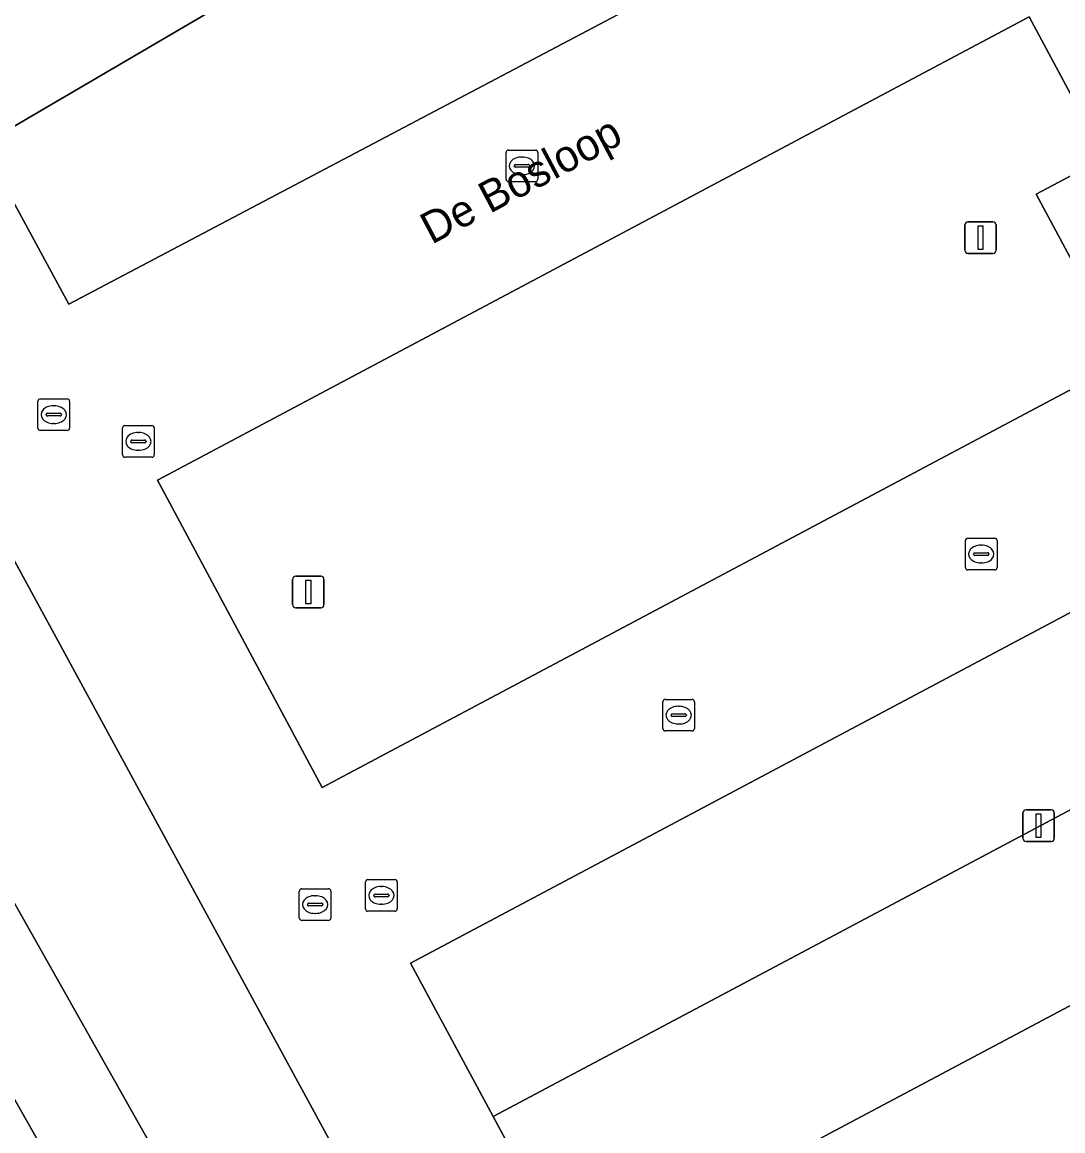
# Model space of a CAD drawing. Extents: x 161087 to 161926, y 382572 to 383873.
# Drawn here: x 161611.57 to 161644.47, y 383344.75 to 383379.81 of the extents above; entities that cross this region are included whole.
import ezdxf

# ---------------------------------------------------------------- set-up
doc = ezdxf.new("R2010")
doc.units = 0
for name, color, linetype in [('IMGEO_Kolk', 7, 'Continuous'), ('IMGEO_Lichtmast', 7, 'Continuous'), ('IMGEO_Openbare_ruimte_label', 7, 'Continuous'), ('IMGEO_Pand', 7, 'Continuous'), ('IMGEO_Parkeervlak_open', 7, 'Continuous'), ('IMGEO_Rijbaan_lokaal_open', 7, 'Continuous'), ('IMGEO_Rioolput', 7, 'Continuous'), ('IMGEO_Verkeerseiland_open', 7, 'Continuous'), ('IMGEO_Voetpad_open', 7, 'Continuous')]:
    doc.layers.add(name, color=color, linetype=linetype)

msp = doc.modelspace()

# ---------------------------------------------------------------- linework, layer by layer
at = {"layer": 'IMGEO_Kolk'}
for p, q in [((161626.942, 383375.767), (161627.794, 383375.767)), ((161626.867, 383374.841), (161626.867, 383375.693)), ((161627.355, 383375.547), (161627.38, 383375.547)), ((161627.868, 383375.693), (161627.868, 383374.841)), ((161627.126, 383375.261), (161627.126, 383375.273)), ((161627.564, 383375.224), (161627.166, 383375.224)), ((161627.169, 383375.31), (161627.567, 383375.31)), ((161627.61, 383375.273), (161627.61, 383375.261)), ((161627.794, 383374.767), (161626.942, 383374.767)), ((161627.378, 383374.987), (161627.353, 383374.987)), ((161612.063, 383366.974), (161612.063, 383367.826)), ((161612.138, 383367.9), (161612.99, 383367.9)), ((161613.064, 383367.826), (161613.064, 383366.974)), ((161612.322, 383367.394), (161612.322, 383367.406)), ((161612.76, 383367.357), (161612.362, 383367.357)), ((161612.365, 383367.443), (161612.763, 383367.443)), ((161612.551, 383367.68), (161612.576, 383367.68)), ((161612.806, 383367.406), (161612.806, 383367.394)), ((161612.574, 383367.12), (161612.549, 383367.12)), ((161612.99, 383366.9), (161612.138, 383366.9)), ((161641.391, 383362.565), (161641.391, 383363.417)), ((161641.466, 383363.491), (161642.318, 383363.491)), ((161641.879, 383363.271), (161641.904, 383363.271)), ((161642.392, 383363.417), (161642.392, 383362.565)), ((161641.65, 383362.985), (161641.65, 383362.997)), ((161642.088, 383362.948), (161641.69, 383362.948)), ((161641.693, 383363.034), (161642.091, 383363.034)), ((161642.134, 383362.997), (161642.134, 383362.985)), ((161642.318, 383362.491), (161641.466, 383362.491)), ((161641.902, 383362.711), (161641.877, 383362.711)), ((161631.823, 383357.471), (161631.823, 383358.323)), ((161631.898, 383358.397), (161632.75, 383358.397)), ((161632.824, 383358.323), (161632.824, 383357.471)), ((161632.082, 383357.891), (161632.082, 383357.903)), ((161632.125, 383357.94), (161632.523, 383357.94)), ((161632.311, 383358.177), (161632.336, 383358.177)), ((161632.566, 383357.903), (161632.566, 383357.891)), ((161632.52, 383357.854), (161632.122, 383357.854)), ((161632.334, 383357.617), (161632.309, 383357.617)), ((161632.75, 383357.397), (161631.898, 383357.397)), ((161620.329, 383351.482), (161620.329, 383352.334)), ((161620.404, 383352.408), (161621.256, 383352.408)), ((161621.33, 383352.334), (161621.33, 383351.482)), ((161620.631, 383351.951), (161621.029, 383351.951)), ((161620.817, 383352.188), (161620.842, 383352.188)), ((161620.588, 383351.902), (161620.588, 383351.914)), ((161621.026, 383351.865), (161620.628, 383351.865)), ((161620.84, 383351.628), (161620.815, 383351.628)), ((161621.072, 383351.914), (161621.072, 383351.902)), ((161621.256, 383351.408), (161620.404, 383351.408))]:
    msp.add_line(p, q, dxfattribs=at)
for points in [[(161626.942, 383375.767), (161627.794, 383375.767)], [(161626.867, 383374.841), (161626.867, 383375.693)], [(161627.868, 383375.693), (161627.868, 383374.841)], [(161627.794, 383374.767), (161626.942, 383374.767)], [(161612.063, 383366.974), (161612.063, 383367.826)], [(161612.138, 383367.9), (161612.99, 383367.9)], [(161613.064, 383367.826), (161613.064, 383366.974)], [(161612.99, 383366.9), (161612.138, 383366.9)], [(161641.391, 383362.565), (161641.391, 383363.417)], [(161641.466, 383363.491), (161642.318, 383363.491)], [(161642.392, 383363.417), (161642.392, 383362.565)], [(161642.318, 383362.491), (161641.466, 383362.491)], [(161631.823, 383357.471), (161631.823, 383358.323)], [(161631.898, 383358.397), (161632.75, 383358.397)], [(161632.824, 383358.323), (161632.824, 383357.471)], [(161632.75, 383357.397), (161631.898, 383357.397)], [(161620.329, 383351.482), (161620.329, 383352.334)], [(161620.404, 383352.408), (161621.256, 383352.408)], [(161621.33, 383352.334), (161621.33, 383351.482)], [(161621.256, 383351.408), (161620.404, 383351.408)]]:
    msp.add_lwpolyline(points, dxfattribs=at)
for centre, radius, start, end in [((161626.944, 383375.691), 0.0765, 91.552, 178.448), ((161626.944, 383375.691), 0.0765, 91.552, 178.448), ((161627.792, 383375.691), 0.0765, 1.552, 88.448), ((161627.792, 383375.691), 0.0765, 1.552, 88.448), ((161627.166, 383375.27), 0.0403, 85.8775, 175.7526), ((161627.163, 383375.26), 0.0366, 178.938, 274.7102), ((161627.567, 383375.267), 0.043, 264.8664, 352.4533), ((161627.571, 383375.272), 0.0386, 1.7309, 96.639), ((161626.944, 383374.843), 0.0765, 181.552, 268.448), ((161626.944, 383374.843), 0.0765, 181.552, 268.448), ((161627.792, 383374.843), 0.0765, 271.552, 358.448), ((161627.792, 383374.843), 0.0765, 271.552, 358.448), ((161612.14, 383367.824), 0.0765, 91.552, 178.448), ((161612.14, 383367.824), 0.0765, 91.552, 178.448), ((161612.988, 383367.824), 0.0765, 1.552, 88.448), ((161612.988, 383367.824), 0.0765, 1.552, 88.448), ((161612.362, 383367.403), 0.0403, 85.8775, 175.7526), ((161612.359, 383367.393), 0.0366, 178.938, 274.7102), ((161612.763, 383367.4), 0.043, 264.8664, 352.4533), ((161612.767, 383367.405), 0.0386, 1.7309, 96.639), ((161612.14, 383366.976), 0.0765, 181.552, 268.448), ((161612.14, 383366.976), 0.0765, 181.552, 268.448), ((161612.988, 383366.976), 0.0765, 271.552, 358.448), ((161612.988, 383366.976), 0.0765, 271.552, 358.448), ((161641.468, 383363.415), 0.0765, 91.552, 178.448), ((161641.468, 383363.415), 0.0765, 91.552, 178.448), ((161642.316, 383363.415), 0.0765, 1.552, 88.448), ((161642.316, 383363.415), 0.0765, 1.552, 88.448), ((161641.69, 383362.994), 0.0403, 85.8775, 175.7526), ((161641.687, 383362.984), 0.0366, 178.938, 274.7102), ((161642.091, 383362.991), 0.043, 264.8664, 352.4533), ((161642.095, 383362.996), 0.0386, 1.7309, 96.639), ((161641.468, 383362.567), 0.0765, 181.552, 268.448), ((161641.468, 383362.567), 0.0765, 181.552, 268.448), ((161642.316, 383362.567), 0.0765, 271.552, 358.448), ((161642.316, 383362.567), 0.0765, 271.552, 358.448), ((161631.9, 383358.321), 0.0765, 91.552, 178.448), ((161631.9, 383358.321), 0.0765, 91.552, 178.448), ((161632.748, 383358.321), 0.0765, 1.552, 88.448), ((161632.748, 383358.321), 0.0765, 1.552, 88.448), ((161632.122, 383357.9), 0.0403, 85.8775, 175.7526), ((161632.119, 383357.89), 0.0366, 178.938, 274.7102), ((161632.523, 383357.897), 0.043, 264.8664, 352.4533), ((161632.527, 383357.902), 0.0386, 1.7309, 96.639), ((161631.9, 383357.473), 0.0765, 181.552, 268.448), ((161631.9, 383357.473), 0.0765, 181.552, 268.448), ((161632.748, 383357.473), 0.0765, 271.552, 358.448), ((161632.748, 383357.473), 0.0765, 271.552, 358.448), ((161620.406, 383352.332), 0.0765, 91.552, 178.448), ((161620.406, 383352.332), 0.0765, 91.552, 178.448), ((161621.254, 383352.332), 0.0765, 1.552, 88.448), ((161621.254, 383352.332), 0.0765, 1.552, 88.448), ((161620.628, 383351.911), 0.0403, 85.8775, 175.7526), ((161621.033, 383351.913), 0.0386, 1.7309, 96.639), ((161620.625, 383351.901), 0.0366, 178.938, 274.7102), ((161621.029, 383351.908), 0.043, 264.8664, 352.4533), ((161620.406, 383351.484), 0.0765, 181.552, 268.448), ((161620.406, 383351.484), 0.0765, 181.552, 268.448), ((161621.254, 383351.484), 0.0765, 271.552, 358.448), ((161621.254, 383351.484), 0.0765, 271.552, 358.448)]:
    msp.add_arc(centre, radius, start, end, dxfattribs=at)
for centre, major_axis, ratio, start_param, end_param in [((161627.354, 383375.267), (-0.387, 0.002), 0.722429, 4.712389, 7.853982), ((161627.379, 383375.267), (-0.39, 0.002), 0.717154, 1.570796, 4.712389), ((161612.55, 383367.4), (-0.387, 0.002), 0.722429, 4.712389, 7.853982), ((161612.575, 383367.4), (-0.39, 0.002), 0.717154, 1.570796, 4.712389), ((161641.878, 383362.991), (-0.387, 0.002), 0.722429, 4.712389, 7.853982), ((161641.903, 383362.991), (-0.39, 0.002), 0.717154, 1.570796, 4.712389), ((161632.31, 383357.897), (-0.387, 0.002), 0.722429, 4.712389, 7.853982), ((161632.335, 383357.897), (-0.39, 0.002), 0.717154, 1.570796, 4.712389), ((161620.816, 383351.908), (-0.387, 0.002), 0.722429, 4.712389, 7.853982), ((161620.841, 383351.908), (-0.39, 0.002), 0.717154, 1.570796, 4.712389)]:
    msp.add_ellipse(centre, major_axis=major_axis, ratio=ratio, start_param=start_param, end_param=end_param, dxfattribs=at)
at = {"layer": 'IMGEO_Lichtmast'}
for p, q in [((161641.372, 383372.598), (161641.372, 383373.398)), ((161641.372, 383373.398), (161641.372, 383372.598)), ((161641.472, 383373.498), (161642.262, 383373.498)), ((161642.262, 383373.498), (161641.472, 383373.498)), ((161642.362, 383373.398), (161642.362, 383372.598)), ((161642.362, 383372.598), (161642.362, 383373.398)), ((161642.262, 383372.498), (161641.472, 383372.498)), ((161641.472, 383372.498), (161642.262, 383372.498)), ((161620.118, 383361.391), (161620.118, 383362.191)), ((161620.118, 383362.191), (161620.118, 383361.391)), ((161620.218, 383362.291), (161621.008, 383362.291)), ((161621.008, 383362.291), (161620.218, 383362.291)), ((161621.108, 383362.191), (161621.108, 383361.391)), ((161621.108, 383361.391), (161621.108, 383362.191)), ((161621.008, 383361.291), (161620.218, 383361.291)), ((161620.218, 383361.291), (161621.008, 383361.291)), ((161643.21, 383354.005), (161643.21, 383354.805)), ((161643.21, 383354.805), (161643.21, 383354.005)), ((161643.31, 383354.905), (161644.1, 383354.905)), ((161644.1, 383354.905), (161643.31, 383354.905)), ((161644.2, 383354.805), (161644.2, 383354.005)), ((161644.2, 383354.005), (161644.2, 383354.805)), ((161644.1, 383353.905), (161643.31, 383353.905)), ((161643.31, 383353.905), (161644.1, 383353.905))]:
    msp.add_line(p, q, dxfattribs=at)
for points in [[(161641.792, 383373.373), (161641.942, 383373.373), (161641.942, 383372.623), (161641.792, 383372.623), (161641.792, 383373.373)], [(161620.538, 383362.166), (161620.688, 383362.166), (161620.688, 383361.416), (161620.538, 383361.416), (161620.538, 383362.166)], [(161643.63, 383354.78), (161643.78, 383354.78), (161643.78, 383354.03), (161643.63, 383354.03), (161643.63, 383354.78)]]:
    msp.add_lwpolyline(points, dxfattribs=at)
for centre, start, end in [((161641.472, 383373.398), 90, 180), ((161641.472, 383373.398), 90, 180), ((161642.262, 383373.398), 0, 90), ((161642.262, 383373.398), 360, 90), ((161641.472, 383372.598), 180, 270), ((161641.472, 383372.598), 180, 270), ((161642.262, 383372.598), 270, 0), ((161642.262, 383372.598), 270, 0), ((161620.218, 383362.191), 90, 180), ((161620.218, 383362.191), 90, 180), ((161621.008, 383362.191), 0, 90), ((161621.008, 383362.191), 360, 90), ((161620.218, 383361.391), 180, 270), ((161620.218, 383361.391), 180, 270), ((161621.008, 383361.391), 270, 0), ((161621.008, 383361.391), 270, 0), ((161643.31, 383354.805), 90, 180), ((161643.31, 383354.805), 90, 180), ((161644.1, 383354.805), 0, 90), ((161644.1, 383354.805), 360, 90), ((161643.31, 383354.005), 180, 270), ((161643.31, 383354.005), 180, 270), ((161644.1, 383354.005), 270, 0), ((161644.1, 383354.005), 270, 0)]:
    msp.add_arc(centre, 0.1, start, end, dxfattribs=at)
at = {"layer": 'IMGEO_Pand'}
msp.add_lwpolyline([(161582.694, 383390.118), (161592.405, 383373.497), (161595.595, 383367.328), (161597.73, 383368.584), (161598.226, 383368.872), (161600.899, 383370.422), (161605.642, 383373.201), (161610.299, 383375.929), (161621.597, 383382.548)], dxfattribs=at)
at = {"layer": 'IMGEO_Parkeervlak_open'}
for points in [[(161643.253, 383392.332), (161637.648, 383391.765), (161637.394, 383391.616), (161621.668, 383382.438), (161621.597, 383382.548), (161610.299, 383375.929), (161613.039, 383370.893), (161638.685, 383384.43), (161643.788, 383385.296)], [(161646.452, 383369.113), (161643.626, 383374.367), (161645.803, 383375.524), (161643.407, 383379.978), (161615.842, 383365.327), (161621.051, 383355.613)], [(161627.513, 383332.694), (161624.983, 383337.658), (161605.642, 383373.201), (161600.899, 383370.422), (161620.864, 383335.031), (161623.348, 383330.486)], [(161647.956, 383356.571), (161645.345, 383361.48), (161623.845, 383350.053), (161626.462, 383345.203), (161645.618, 383355.385)], [(161645.618, 383355.385), (161626.462, 383345.203), (161629.043, 383340.389), (161648.2, 383350.571), (161646.947, 383352.886)]]:
    msp.add_lwpolyline(points, close=True, dxfattribs=at)
at = {"layer": 'IMGEO_Rijbaan_lokaal_open'}
msp.add_lwpolyline([(161652.795, 383367.556), (161650.162, 383392.793), (161643.253, 383392.332), (161643.788, 383385.296), (161638.685, 383384.43), (161613.039, 383370.893), (161610.299, 383375.929), (161605.642, 383373.201), (161624.983, 383337.658), (161627.513, 383332.694), (161649.98, 383344.604), (161650.878, 383345.078), (161652.059, 383346.93), (161656.889, 383354.506)], dxfattribs=at)
for points in [[(161621.051, 383355.613), (161615.842, 383365.327), (161643.407, 383379.978), (161645.803, 383375.524), (161643.626, 383374.367), (161646.452, 383369.113)], [(161645.345, 383361.48), (161647.956, 383356.571), (161648.446, 383356.82), (161649.769, 383354.33), (161646.947, 383352.886), (161648.2, 383350.571), (161629.043, 383340.389), (161626.462, 383345.203), (161623.845, 383350.053)]]:
    msp.add_lwpolyline(points, close=True, dxfattribs=at)
at = {"layer": 'IMGEO_Rioolput'}
for p, q in [((161614.814, 383367.054), (161615.666, 383367.054)), ((161614.739, 383366.128), (161614.739, 383366.98)), ((161615.227, 383366.834), (161615.252, 383366.834)), ((161615.74, 383366.98), (161615.74, 383366.128)), ((161614.998, 383366.548), (161614.998, 383366.56)), ((161615.436, 383366.511), (161615.038, 383366.511)), ((161615.041, 383366.597), (161615.439, 383366.597)), ((161615.482, 383366.56), (161615.482, 383366.548)), ((161615.666, 383366.054), (161614.814, 383366.054)), ((161615.25, 383366.274), (161615.225, 383366.274)), ((161622.498, 383352.697), (161623.35, 383352.697)), ((161622.423, 383351.771), (161622.423, 383352.623)), ((161622.911, 383352.477), (161622.936, 383352.477)), ((161623.424, 383352.623), (161623.424, 383351.771)), ((161622.682, 383352.191), (161622.682, 383352.203)), ((161623.12, 383352.154), (161622.722, 383352.154)), ((161622.725, 383352.24), (161623.123, 383352.24)), ((161623.166, 383352.203), (161623.166, 383352.191)), ((161623.35, 383351.697), (161622.498, 383351.697)), ((161622.934, 383351.917), (161622.909, 383351.917))]:
    msp.add_line(p, q, dxfattribs=at)
for points in [[(161614.814, 383367.054), (161615.666, 383367.054)], [(161614.739, 383366.128), (161614.739, 383366.98)], [(161615.74, 383366.98), (161615.74, 383366.128)], [(161615.666, 383366.054), (161614.814, 383366.054)], [(161622.498, 383352.697), (161623.35, 383352.697)], [(161622.423, 383351.771), (161622.423, 383352.623)], [(161623.424, 383352.623), (161623.424, 383351.771)], [(161623.35, 383351.697), (161622.498, 383351.697)]]:
    msp.add_lwpolyline(points, dxfattribs=at)
for centre, radius, start, end in [((161614.816, 383366.978), 0.0765, 91.552, 178.448), ((161614.816, 383366.978), 0.0765, 91.552, 178.448), ((161615.664, 383366.978), 0.0765, 1.552, 88.448), ((161615.664, 383366.978), 0.0765, 1.552, 88.448), ((161615.038, 383366.557), 0.0403, 85.8775, 175.7526), ((161615.035, 383366.547), 0.0366, 178.938, 274.7102), ((161615.439, 383366.554), 0.043, 264.8664, 352.4533), ((161615.443, 383366.559), 0.0386, 1.7309, 96.639), ((161614.816, 383366.13), 0.0765, 181.552, 268.448), ((161614.816, 383366.13), 0.0765, 181.552, 268.448), ((161615.664, 383366.13), 0.0765, 271.552, 358.448), ((161615.664, 383366.13), 0.0765, 271.552, 358.448), ((161622.5, 383352.621), 0.0765, 91.552, 178.448), ((161622.5, 383352.621), 0.0765, 91.552, 178.448), ((161623.348, 383352.621), 0.0765, 1.552, 88.448), ((161623.348, 383352.621), 0.0765, 1.552, 88.448), ((161622.722, 383352.2), 0.0403, 85.8775, 175.7526), ((161622.719, 383352.19), 0.0366, 178.938, 274.7102), ((161623.123, 383352.197), 0.043, 264.8664, 352.4533), ((161623.127, 383352.202), 0.0386, 1.7309, 96.639), ((161622.5, 383351.773), 0.0765, 181.552, 268.448), ((161622.5, 383351.773), 0.0765, 181.552, 268.448), ((161623.348, 383351.773), 0.0765, 271.552, 358.448), ((161623.348, 383351.773), 0.0765, 271.552, 358.448)]:
    msp.add_arc(centre, radius, start, end, dxfattribs=at)
for centre, major_axis, ratio, start_param, end_param in [((161615.226, 383366.554), (-0.387, 0.002), 0.722429, 4.712389, 7.853982), ((161615.251, 383366.554), (-0.39, 0.002), 0.717154, 1.570796, 4.712389), ((161622.91, 383352.197), (-0.387, 0.002), 0.722429, 4.712389, 7.853982), ((161622.935, 383352.197), (-0.39, 0.002), 0.717154, 1.570796, 4.712389)]:
    msp.add_ellipse(centre, major_axis=major_axis, ratio=ratio, start_param=start_param, end_param=end_param, dxfattribs=at)
at = {"layer": 'IMGEO_Verkeerseiland_open'}
msp.add_lwpolyline([(161614.71, 383331.318), (161618.349, 383333.382), (161618.213, 383333.583), (161598.226, 383368.872), (161597.73, 383368.584), (161617.231, 383333.859), (161613.317, 383331.701)], dxfattribs=at)
at = {"layer": 'IMGEO_Voetpad_open'}
msp.add_lwpolyline([(161618.213, 383333.583), (161620.864, 383335.031), (161600.899, 383370.422), (161598.226, 383368.872)], close=True, dxfattribs=at)

# ---------------------------------------------------------------- texts
at = {"layer": 'IMGEO_Openbare_ruimte_label'}
msp.add_text('De Bosloop', height=1, rotation=27.9747, dxfattribs=at).set_placement((161624.511, 383372.767))

doc.saveas('drawing.dxf')
